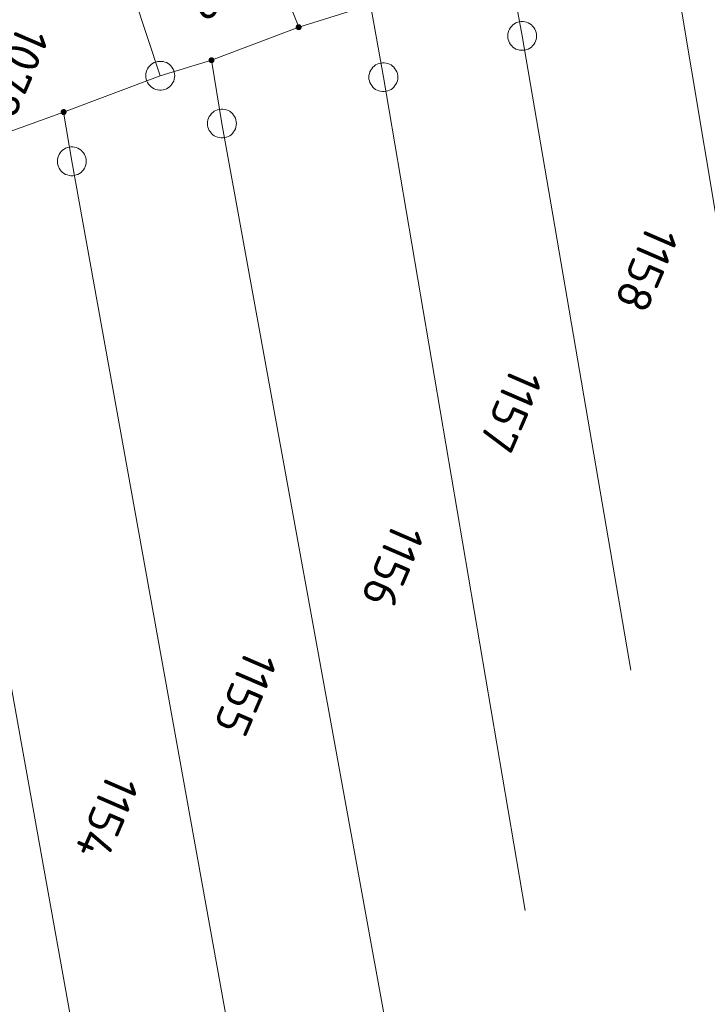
# Model space of a CAD drawing. Header units: metres. Extents: x 3425540 to 3446143, y 5432760 to 5444637.
# Tile 447 of 656: x 3436813 to 3436848, y 5443334 to 5443385. Entities that reach past the tile are written whole.
import ezdxf
from ezdxf.enums import TextEntityAlignment as Align

# ---------------------------------------------------------------- set-up
doc = ezdxf.new("R2010")
doc.units = ezdxf.units.M
doc.layers.add('B_Flurgrenzen', color=9, linetype='Continuous', lineweight=18)
doc.styles.get("Standard").update_dxf_attribs({"font": 'isocpeur.ttf'})

msp = doc.modelspace()

# ---------------------------------------------------------------- linework, layer by layer
at = {"layer": 'B_Flurgrenzen'}
for p, q in [((3436823.253, 5443394.588), (3436826.982, 5443385.075)), ((3436838.567, 5443384.62), (3436837.801, 5443388.865)), ((3436818.063, 5443387.831), (3436819.806, 5443382.561)), ((3436846.597, 5443387.314), (3436850.314, 5443365.094)), ((3436826.982, 5443385.075), (3436830.698, 5443386.241)), ((3436830.698, 5443386.241), (3436831.371, 5443382.483)), ((3436822.465, 5443383.362), (3436826.982, 5443385.075)), ((3436844.198, 5443351.743), (3436838.567, 5443384.62)), ((3436819.806, 5443382.561), (3436822.465, 5443383.362)), ((3436822.465, 5443383.362), (3436823.005, 5443380.082)), ((3436814.797, 5443380.677), (3436819.806, 5443382.561)), ((3436831.371, 5443382.483), (3436838.715, 5443339.302)), ((3436807.183, 5443377.908), (3436814.797, 5443380.677)), ((3436815.22, 5443378.123), (3436814.797, 5443380.677)), ((3436823.005, 5443380.082), (3436832.797, 5443326.297)), ((3436826.969, 5443313.095), (3436815.22, 5443378.123)), ((3436807.481, 5443376.373), (3436821.142, 5443300.605))]:
    msp.add_line(p, q, dxfattribs=at)
for points in [[(3436827.107, 5443385.075), (3436827.106, 5443385.091), (3436827.103, 5443385.106), (3436827.098, 5443385.121), (3436827.091, 5443385.135), (3436827.083, 5443385.149), (3436827.074, 5443385.161), (3436827.062, 5443385.171), (3436827.049, 5443385.18), (3436827.035, 5443385.188), (3436827.02, 5443385.194), (3436827.006, 5443385.198), (3436826.99, 5443385.2), (3436826.974, 5443385.2), (3436826.958, 5443385.198), (3436826.944, 5443385.194), (3436826.929, 5443385.188), (3436826.915, 5443385.18), (3436826.902, 5443385.171), (3436826.89, 5443385.161), (3436826.881, 5443385.149), (3436826.873, 5443385.135), (3436826.866, 5443385.121), (3436826.861, 5443385.106), (3436826.858, 5443385.091), (3436826.857, 5443385.075), (3436826.858, 5443385.059), (3436826.861, 5443385.044), (3436826.866, 5443385.029), (3436826.873, 5443385.015), (3436826.881, 5443385.001), (3436826.89, 5443384.989), (3436826.902, 5443384.979), (3436826.915, 5443384.97), (3436826.929, 5443384.962), (3436826.944, 5443384.956), (3436826.958, 5443384.952), (3436826.974, 5443384.95), (3436826.99, 5443384.95), (3436827.006, 5443384.952), (3436827.02, 5443384.956), (3436827.035, 5443384.962), (3436827.049, 5443384.97), (3436827.062, 5443384.979), (3436827.074, 5443384.989), (3436827.083, 5443385.001), (3436827.091, 5443385.015), (3436827.098, 5443385.029), (3436827.103, 5443385.044), (3436827.106, 5443385.059), (3436827.107, 5443385.075)], [(3436827.082, 5443385.075), (3436827.081, 5443385.089), (3436827.078, 5443385.103), (3436827.074, 5443385.115), (3436827.068, 5443385.128), (3436827.059, 5443385.14), (3436827.049, 5443385.15), (3436827.038, 5443385.159), (3436827.026, 5443385.166), (3436827.013, 5443385.17), (3436827, 5443385.173), (3436826.986, 5443385.175), (3436826.971, 5443385.174), (3436826.957, 5443385.172), (3436826.945, 5443385.169), (3436826.932, 5443385.162), (3436826.92, 5443385.154), (3436826.91, 5443385.145), (3436826.9, 5443385.134), (3436826.893, 5443385.122), (3436826.888, 5443385.109), (3436826.884, 5443385.096), (3436826.882, 5443385.082), (3436826.882, 5443385.068), (3436826.884, 5443385.054), (3436826.888, 5443385.041), (3436826.893, 5443385.028), (3436826.9, 5443385.016), (3436826.91, 5443385.005), (3436826.92, 5443384.996), (3436826.932, 5443384.988), (3436826.945, 5443384.981), (3436826.957, 5443384.978), (3436826.971, 5443384.976), (3436826.986, 5443384.975), (3436827, 5443384.977), (3436827.013, 5443384.98), (3436827.026, 5443384.984), (3436827.038, 5443384.991), (3436827.049, 5443385), (3436827.059, 5443385.01), (3436827.068, 5443385.022), (3436827.074, 5443385.035), (3436827.078, 5443385.047), (3436827.081, 5443385.061), (3436827.082, 5443385.075)], [(3436827.058, 5443385.075), (3436827.057, 5443385.087), (3436827.054, 5443385.099), (3436827.049, 5443385.11), (3436827.043, 5443385.12), (3436827.034, 5443385.13), (3436827.025, 5443385.137), (3436827.014, 5443385.144), (3436827.003, 5443385.148), (3436826.991, 5443385.15), (3436826.979, 5443385.151), (3436826.967, 5443385.149), (3436826.955, 5443385.146), (3436826.945, 5443385.141), (3436826.934, 5443385.134), (3436826.925, 5443385.125), (3436826.918, 5443385.115), (3436826.912, 5443385.105), (3436826.908, 5443385.093), (3436826.906, 5443385.081), (3436826.906, 5443385.069), (3436826.908, 5443385.057), (3436826.912, 5443385.045), (3436826.918, 5443385.035), (3436826.925, 5443385.025), (3436826.934, 5443385.016), (3436826.944, 5443385.009), (3436826.955, 5443385.004), (3436826.967, 5443385.001), (3436826.979, 5443384.999), (3436826.991, 5443385), (3436827.003, 5443385.002), (3436827.014, 5443385.006), (3436827.025, 5443385.013), (3436827.034, 5443385.02), (3436827.043, 5443385.03), (3436827.049, 5443385.04), (3436827.054, 5443385.051), (3436827.057, 5443385.063), (3436827.058, 5443385.075)], [(3436827.033, 5443385.075), (3436827.032, 5443385.085), (3436827.029, 5443385.095), (3436827.024, 5443385.104), (3436827.018, 5443385.111), (3436827.011, 5443385.117), (3436827.002, 5443385.122), (3436826.992, 5443385.125), (3436826.982, 5443385.126), (3436826.972, 5443385.125), (3436826.962, 5443385.122), (3436826.953, 5443385.117), (3436826.946, 5443385.111), (3436826.94, 5443385.104), (3436826.935, 5443385.095), (3436826.932, 5443385.085), (3436826.931, 5443385.075), (3436826.932, 5443385.065), (3436826.935, 5443385.055), (3436826.94, 5443385.046), (3436826.946, 5443385.039), (3436826.953, 5443385.033), (3436826.962, 5443385.028), (3436826.972, 5443385.025), (3436826.982, 5443385.024), (3436826.992, 5443385.025), (3436827.002, 5443385.028), (3436827.011, 5443385.033), (3436827.018, 5443385.039), (3436827.024, 5443385.046), (3436827.029, 5443385.055), (3436827.032, 5443385.065), (3436827.033, 5443385.075)], [(3436839.317, 5443384.62), (3436839.311, 5443384.714), (3436839.293, 5443384.803), (3436839.264, 5443384.898), (3436839.223, 5443384.98), (3436839.169, 5443385.057), (3436839.11, 5443385.134), (3436839.045, 5443385.199), (3436838.969, 5443385.252), (3436838.886, 5443385.299), (3436838.797, 5443385.329), (3436838.709, 5443385.352), (3436838.614, 5443385.364), (3436838.52, 5443385.364), (3436838.425, 5443385.352), (3436838.337, 5443385.329), (3436838.248, 5443385.299), (3436838.165, 5443385.252), (3436838.089, 5443385.199), (3436838.024, 5443385.134), (3436837.965, 5443385.057), (3436837.911, 5443384.98), (3436837.87, 5443384.898), (3436837.841, 5443384.803), (3436837.823, 5443384.714), (3436837.817, 5443384.62), (3436837.823, 5443384.526), (3436837.841, 5443384.437), (3436837.87, 5443384.342), (3436837.911, 5443384.26), (3436837.965, 5443384.183), (3436838.024, 5443384.106), (3436838.089, 5443384.041), (3436838.165, 5443383.988), (3436838.248, 5443383.941), (3436838.337, 5443383.911), (3436838.425, 5443383.888), (3436838.52, 5443383.876), (3436838.614, 5443383.876), (3436838.709, 5443383.888), (3436838.797, 5443383.911), (3436838.886, 5443383.941), (3436838.969, 5443383.988), (3436839.045, 5443384.041), (3436839.11, 5443384.106), (3436839.169, 5443384.183), (3436839.223, 5443384.26), (3436839.264, 5443384.342), (3436839.293, 5443384.437), (3436839.311, 5443384.526), (3436839.317, 5443384.62)], [(3436827.009, 5443385.075), (3436827.008, 5443385.082), (3436827.005, 5443385.089), (3436827, 5443385.095), (3436826.994, 5443385.099), (3436826.987, 5443385.101), (3436826.98, 5443385.102), (3436826.973, 5443385.1), (3436826.966, 5443385.097), (3436826.961, 5443385.092), (3436826.957, 5443385.086), (3436826.955, 5443385.079), (3436826.955, 5443385.071), (3436826.957, 5443385.064), (3436826.961, 5443385.058), (3436826.966, 5443385.053), (3436826.973, 5443385.05), (3436826.98, 5443385.048), (3436826.987, 5443385.049), (3436826.994, 5443385.051), (3436827, 5443385.055), (3436827.005, 5443385.061), (3436827.008, 5443385.068), (3436827.009, 5443385.075)], [(3436820.556, 5443382.561), (3436820.55, 5443382.655), (3436820.532, 5443382.744), (3436820.503, 5443382.839), (3436820.462, 5443382.921), (3436820.408, 5443382.998), (3436820.349, 5443383.075), (3436820.284, 5443383.14), (3436820.208, 5443383.193), (3436820.125, 5443383.24), (3436820.036, 5443383.27), (3436819.948, 5443383.293), (3436819.853, 5443383.305), (3436819.759, 5443383.305), (3436819.664, 5443383.293), (3436819.576, 5443383.27), (3436819.487, 5443383.24), (3436819.404, 5443383.193), (3436819.328, 5443383.14), (3436819.263, 5443383.075), (3436819.204, 5443382.998), (3436819.15, 5443382.921), (3436819.109, 5443382.839), (3436819.08, 5443382.744), (3436819.062, 5443382.655), (3436819.056, 5443382.561), (3436819.062, 5443382.467), (3436819.08, 5443382.378), (3436819.109, 5443382.283), (3436819.15, 5443382.201), (3436819.204, 5443382.124), (3436819.263, 5443382.047), (3436819.328, 5443381.982), (3436819.404, 5443381.929), (3436819.487, 5443381.882), (3436819.576, 5443381.852), (3436819.664, 5443381.829), (3436819.759, 5443381.817), (3436819.853, 5443381.817), (3436819.948, 5443381.829), (3436820.036, 5443381.852), (3436820.125, 5443381.882), (3436820.208, 5443381.929), (3436820.284, 5443381.982), (3436820.349, 5443382.047), (3436820.408, 5443382.124), (3436820.462, 5443382.201), (3436820.503, 5443382.283), (3436820.532, 5443382.378), (3436820.55, 5443382.467), (3436820.556, 5443382.561)], [(3436822.59, 5443383.362), (3436822.589, 5443383.378), (3436822.586, 5443383.393), (3436822.581, 5443383.408), (3436822.574, 5443383.422), (3436822.566, 5443383.436), (3436822.557, 5443383.448), (3436822.545, 5443383.458), (3436822.532, 5443383.467), (3436822.518, 5443383.475), (3436822.503, 5443383.481), (3436822.489, 5443383.485), (3436822.473, 5443383.487), (3436822.457, 5443383.487), (3436822.441, 5443383.485), (3436822.427, 5443383.481), (3436822.412, 5443383.475), (3436822.398, 5443383.467), (3436822.385, 5443383.458), (3436822.373, 5443383.448), (3436822.364, 5443383.436), (3436822.356, 5443383.422), (3436822.349, 5443383.408), (3436822.344, 5443383.393), (3436822.341, 5443383.378), (3436822.34, 5443383.362), (3436822.341, 5443383.346), (3436822.344, 5443383.331), (3436822.349, 5443383.316), (3436822.356, 5443383.302), (3436822.364, 5443383.288), (3436822.373, 5443383.276), (3436822.385, 5443383.266), (3436822.398, 5443383.257), (3436822.412, 5443383.249), (3436822.427, 5443383.243), (3436822.441, 5443383.239), (3436822.457, 5443383.237), (3436822.473, 5443383.237), (3436822.489, 5443383.239), (3436822.503, 5443383.243), (3436822.518, 5443383.249), (3436822.532, 5443383.257), (3436822.545, 5443383.266), (3436822.557, 5443383.276), (3436822.566, 5443383.288), (3436822.574, 5443383.302), (3436822.581, 5443383.316), (3436822.586, 5443383.331), (3436822.589, 5443383.346), (3436822.59, 5443383.362)], [(3436822.565, 5443383.362), (3436822.564, 5443383.376), (3436822.561, 5443383.39), (3436822.557, 5443383.402), (3436822.551, 5443383.415), (3436822.542, 5443383.427), (3436822.532, 5443383.437), (3436822.521, 5443383.446), (3436822.509, 5443383.453), (3436822.496, 5443383.457), (3436822.483, 5443383.46), (3436822.469, 5443383.462), (3436822.454, 5443383.461), (3436822.44, 5443383.459), (3436822.428, 5443383.456), (3436822.415, 5443383.449), (3436822.403, 5443383.441), (3436822.393, 5443383.432), (3436822.383, 5443383.421), (3436822.376, 5443383.409), (3436822.371, 5443383.396), (3436822.367, 5443383.383), (3436822.365, 5443383.369), (3436822.365, 5443383.355), (3436822.367, 5443383.341), (3436822.371, 5443383.328), (3436822.376, 5443383.315), (3436822.383, 5443383.303), (3436822.393, 5443383.292), (3436822.403, 5443383.283), (3436822.415, 5443383.275), (3436822.428, 5443383.268), (3436822.44, 5443383.265), (3436822.454, 5443383.263), (3436822.469, 5443383.262), (3436822.483, 5443383.264), (3436822.496, 5443383.267), (3436822.509, 5443383.271), (3436822.521, 5443383.278), (3436822.532, 5443383.287), (3436822.542, 5443383.297), (3436822.551, 5443383.309), (3436822.557, 5443383.322), (3436822.561, 5443383.334), (3436822.564, 5443383.348), (3436822.565, 5443383.362)], [(3436822.541, 5443383.362), (3436822.54, 5443383.374), (3436822.537, 5443383.386), (3436822.532, 5443383.397), (3436822.526, 5443383.407), (3436822.517, 5443383.417), (3436822.508, 5443383.424), (3436822.497, 5443383.431), (3436822.486, 5443383.435), (3436822.474, 5443383.437), (3436822.462, 5443383.438), (3436822.45, 5443383.436), (3436822.438, 5443383.433), (3436822.428, 5443383.428), (3436822.417, 5443383.421), (3436822.408, 5443383.412), (3436822.401, 5443383.402), (3436822.395, 5443383.392), (3436822.391, 5443383.38), (3436822.389, 5443383.368), (3436822.389, 5443383.356), (3436822.391, 5443383.344), (3436822.395, 5443383.332), (3436822.401, 5443383.322), (3436822.408, 5443383.312), (3436822.417, 5443383.303), (3436822.427, 5443383.296), (3436822.438, 5443383.291), (3436822.45, 5443383.288), (3436822.462, 5443383.286), (3436822.474, 5443383.287), (3436822.486, 5443383.289), (3436822.497, 5443383.293), (3436822.508, 5443383.3), (3436822.517, 5443383.307), (3436822.526, 5443383.317), (3436822.532, 5443383.327), (3436822.537, 5443383.338), (3436822.54, 5443383.35), (3436822.541, 5443383.362)], [(3436822.516, 5443383.362), (3436822.515, 5443383.372), (3436822.512, 5443383.382), (3436822.507, 5443383.391), (3436822.501, 5443383.398), (3436822.494, 5443383.404), (3436822.485, 5443383.409), (3436822.475, 5443383.412), (3436822.465, 5443383.413), (3436822.455, 5443383.412), (3436822.445, 5443383.409), (3436822.436, 5443383.404), (3436822.429, 5443383.398), (3436822.423, 5443383.391), (3436822.418, 5443383.382), (3436822.415, 5443383.372), (3436822.414, 5443383.362), (3436822.415, 5443383.352), (3436822.418, 5443383.342), (3436822.423, 5443383.333), (3436822.429, 5443383.326), (3436822.436, 5443383.32), (3436822.445, 5443383.315), (3436822.455, 5443383.312), (3436822.465, 5443383.311), (3436822.475, 5443383.312), (3436822.485, 5443383.315), (3436822.494, 5443383.32), (3436822.501, 5443383.326), (3436822.507, 5443383.333), (3436822.512, 5443383.342), (3436822.515, 5443383.352), (3436822.516, 5443383.362)], [(3436822.492, 5443383.362), (3436822.491, 5443383.369), (3436822.488, 5443383.376), (3436822.483, 5443383.382), (3436822.477, 5443383.386), (3436822.47, 5443383.388), (3436822.463, 5443383.389), (3436822.456, 5443383.387), (3436822.449, 5443383.384), (3436822.444, 5443383.379), (3436822.44, 5443383.373), (3436822.438, 5443383.366), (3436822.438, 5443383.358), (3436822.44, 5443383.351), (3436822.444, 5443383.345), (3436822.449, 5443383.34), (3436822.456, 5443383.337), (3436822.463, 5443383.335), (3436822.47, 5443383.336), (3436822.477, 5443383.338), (3436822.483, 5443383.342), (3436822.488, 5443383.348), (3436822.491, 5443383.355), (3436822.492, 5443383.362)], [(3436832.121, 5443382.483), (3436832.115, 5443382.577), (3436832.097, 5443382.666), (3436832.068, 5443382.761), (3436832.027, 5443382.843), (3436831.973, 5443382.92), (3436831.914, 5443382.997), (3436831.849, 5443383.062), (3436831.773, 5443383.115), (3436831.69, 5443383.162), (3436831.601, 5443383.192), (3436831.513, 5443383.215), (3436831.418, 5443383.227), (3436831.324, 5443383.227), (3436831.229, 5443383.215), (3436831.141, 5443383.192), (3436831.052, 5443383.162), (3436830.969, 5443383.115), (3436830.893, 5443383.062), (3436830.828, 5443382.997), (3436830.769, 5443382.92), (3436830.715, 5443382.843), (3436830.674, 5443382.761), (3436830.645, 5443382.666), (3436830.627, 5443382.577), (3436830.621, 5443382.483), (3436830.627, 5443382.389), (3436830.645, 5443382.3), (3436830.674, 5443382.205), (3436830.715, 5443382.123), (3436830.769, 5443382.046), (3436830.828, 5443381.969), (3436830.893, 5443381.904), (3436830.969, 5443381.851), (3436831.052, 5443381.804), (3436831.141, 5443381.774), (3436831.229, 5443381.751), (3436831.324, 5443381.739), (3436831.418, 5443381.739), (3436831.513, 5443381.751), (3436831.601, 5443381.774), (3436831.69, 5443381.804), (3436831.773, 5443381.851), (3436831.849, 5443381.904), (3436831.914, 5443381.969), (3436831.973, 5443382.046), (3436832.027, 5443382.123), (3436832.068, 5443382.205), (3436832.097, 5443382.3), (3436832.115, 5443382.389), (3436832.121, 5443382.483)], [(3436814.922, 5443380.677), (3436814.921, 5443380.693), (3436814.918, 5443380.708), (3436814.913, 5443380.723), (3436814.906, 5443380.737), (3436814.898, 5443380.751), (3436814.889, 5443380.763), (3436814.877, 5443380.773), (3436814.864, 5443380.782), (3436814.85, 5443380.79), (3436814.835, 5443380.796), (3436814.821, 5443380.8), (3436814.805, 5443380.802), (3436814.789, 5443380.802), (3436814.773, 5443380.8), (3436814.759, 5443380.796), (3436814.744, 5443380.79), (3436814.73, 5443380.782), (3436814.717, 5443380.773), (3436814.705, 5443380.763), (3436814.696, 5443380.751), (3436814.688, 5443380.737), (3436814.681, 5443380.723), (3436814.676, 5443380.708), (3436814.673, 5443380.693), (3436814.672, 5443380.677), (3436814.673, 5443380.661), (3436814.676, 5443380.646), (3436814.681, 5443380.631), (3436814.688, 5443380.617), (3436814.696, 5443380.603), (3436814.705, 5443380.591), (3436814.717, 5443380.581), (3436814.73, 5443380.572), (3436814.744, 5443380.564), (3436814.759, 5443380.558), (3436814.773, 5443380.554), (3436814.789, 5443380.552), (3436814.805, 5443380.552), (3436814.821, 5443380.554), (3436814.835, 5443380.558), (3436814.85, 5443380.564), (3436814.864, 5443380.572), (3436814.877, 5443380.581), (3436814.889, 5443380.591), (3436814.898, 5443380.603), (3436814.906, 5443380.617), (3436814.913, 5443380.631), (3436814.918, 5443380.646), (3436814.921, 5443380.661), (3436814.922, 5443380.677)], [(3436814.897, 5443380.677), (3436814.896, 5443380.691), (3436814.893, 5443380.705), (3436814.889, 5443380.717), (3436814.883, 5443380.73), (3436814.874, 5443380.742), (3436814.864, 5443380.752), (3436814.853, 5443380.761), (3436814.841, 5443380.768), (3436814.828, 5443380.772), (3436814.815, 5443380.775), (3436814.801, 5443380.777), (3436814.786, 5443380.776), (3436814.772, 5443380.774), (3436814.76, 5443380.771), (3436814.747, 5443380.764), (3436814.735, 5443380.756), (3436814.725, 5443380.747), (3436814.715, 5443380.736), (3436814.708, 5443380.724), (3436814.703, 5443380.711), (3436814.699, 5443380.698), (3436814.697, 5443380.684), (3436814.697, 5443380.67), (3436814.699, 5443380.656), (3436814.703, 5443380.643), (3436814.708, 5443380.63), (3436814.715, 5443380.618), (3436814.725, 5443380.607), (3436814.735, 5443380.598), (3436814.747, 5443380.59), (3436814.76, 5443380.583), (3436814.772, 5443380.58), (3436814.786, 5443380.578), (3436814.801, 5443380.577), (3436814.815, 5443380.579), (3436814.828, 5443380.582), (3436814.841, 5443380.586), (3436814.853, 5443380.593), (3436814.864, 5443380.602), (3436814.874, 5443380.612), (3436814.883, 5443380.624), (3436814.889, 5443380.637), (3436814.893, 5443380.649), (3436814.896, 5443380.663), (3436814.897, 5443380.677)], [(3436814.873, 5443380.677), (3436814.872, 5443380.689), (3436814.869, 5443380.701), (3436814.864, 5443380.712), (3436814.858, 5443380.722), (3436814.849, 5443380.732), (3436814.84, 5443380.739), (3436814.829, 5443380.746), (3436814.818, 5443380.75), (3436814.806, 5443380.752), (3436814.794, 5443380.753), (3436814.782, 5443380.751), (3436814.77, 5443380.748), (3436814.76, 5443380.743), (3436814.749, 5443380.736), (3436814.74, 5443380.727), (3436814.733, 5443380.717), (3436814.727, 5443380.707), (3436814.723, 5443380.695), (3436814.721, 5443380.683), (3436814.721, 5443380.671), (3436814.723, 5443380.659), (3436814.727, 5443380.647), (3436814.733, 5443380.637), (3436814.74, 5443380.627), (3436814.749, 5443380.618), (3436814.759, 5443380.611), (3436814.77, 5443380.606), (3436814.782, 5443380.603), (3436814.794, 5443380.601), (3436814.806, 5443380.602), (3436814.818, 5443380.604), (3436814.829, 5443380.608), (3436814.84, 5443380.615), (3436814.849, 5443380.622), (3436814.858, 5443380.632), (3436814.864, 5443380.642), (3436814.869, 5443380.653), (3436814.872, 5443380.665), (3436814.873, 5443380.677)], [(3436814.848, 5443380.677), (3436814.847, 5443380.687), (3436814.844, 5443380.697), (3436814.839, 5443380.706), (3436814.833, 5443380.713), (3436814.826, 5443380.719), (3436814.817, 5443380.724), (3436814.807, 5443380.727), (3436814.797, 5443380.728), (3436814.787, 5443380.727), (3436814.777, 5443380.724), (3436814.768, 5443380.719), (3436814.761, 5443380.713), (3436814.755, 5443380.706), (3436814.75, 5443380.697), (3436814.747, 5443380.687), (3436814.746, 5443380.677), (3436814.747, 5443380.667), (3436814.75, 5443380.657), (3436814.755, 5443380.648), (3436814.761, 5443380.641), (3436814.768, 5443380.635), (3436814.777, 5443380.63), (3436814.787, 5443380.627), (3436814.797, 5443380.626), (3436814.807, 5443380.627), (3436814.817, 5443380.63), (3436814.826, 5443380.635), (3436814.833, 5443380.641), (3436814.839, 5443380.648), (3436814.844, 5443380.657), (3436814.847, 5443380.667), (3436814.848, 5443380.677)], [(3436814.824, 5443380.677), (3436814.823, 5443380.684), (3436814.82, 5443380.691), (3436814.815, 5443380.697), (3436814.809, 5443380.701), (3436814.802, 5443380.703), (3436814.795, 5443380.704), (3436814.788, 5443380.702), (3436814.781, 5443380.699), (3436814.776, 5443380.694), (3436814.772, 5443380.688), (3436814.77, 5443380.681), (3436814.77, 5443380.673), (3436814.772, 5443380.666), (3436814.776, 5443380.66), (3436814.781, 5443380.655), (3436814.788, 5443380.652), (3436814.795, 5443380.65), (3436814.802, 5443380.651), (3436814.809, 5443380.653), (3436814.815, 5443380.657), (3436814.82, 5443380.663), (3436814.823, 5443380.67), (3436814.824, 5443380.677)], [(3436823.755, 5443380.082), (3436823.749, 5443380.176), (3436823.731, 5443380.265), (3436823.702, 5443380.36), (3436823.661, 5443380.442), (3436823.607, 5443380.519), (3436823.548, 5443380.596), (3436823.483, 5443380.661), (3436823.407, 5443380.714), (3436823.324, 5443380.761), (3436823.235, 5443380.791), (3436823.147, 5443380.814), (3436823.052, 5443380.826), (3436822.958, 5443380.826), (3436822.863, 5443380.814), (3436822.775, 5443380.791), (3436822.686, 5443380.761), (3436822.603, 5443380.714), (3436822.527, 5443380.661), (3436822.462, 5443380.596), (3436822.403, 5443380.519), (3436822.349, 5443380.442), (3436822.308, 5443380.36), (3436822.279, 5443380.265), (3436822.261, 5443380.176), (3436822.255, 5443380.082), (3436822.261, 5443379.988), (3436822.279, 5443379.899), (3436822.308, 5443379.804), (3436822.349, 5443379.722), (3436822.403, 5443379.645), (3436822.462, 5443379.568), (3436822.527, 5443379.503), (3436822.603, 5443379.45), (3436822.686, 5443379.403), (3436822.775, 5443379.373), (3436822.863, 5443379.35), (3436822.958, 5443379.338), (3436823.052, 5443379.338), (3436823.147, 5443379.35), (3436823.235, 5443379.373), (3436823.324, 5443379.403), (3436823.407, 5443379.45), (3436823.483, 5443379.503), (3436823.548, 5443379.568), (3436823.607, 5443379.645), (3436823.661, 5443379.722), (3436823.702, 5443379.804), (3436823.731, 5443379.899), (3436823.749, 5443379.988), (3436823.755, 5443380.082)], [(3436815.97, 5443378.123), (3436815.964, 5443378.217), (3436815.946, 5443378.306), (3436815.917, 5443378.401), (3436815.876, 5443378.483), (3436815.822, 5443378.56), (3436815.763, 5443378.637), (3436815.698, 5443378.702), (3436815.622, 5443378.755), (3436815.539, 5443378.802), (3436815.45, 5443378.832), (3436815.362, 5443378.855), (3436815.267, 5443378.867), (3436815.173, 5443378.867), (3436815.078, 5443378.855), (3436814.99, 5443378.832), (3436814.901, 5443378.802), (3436814.818, 5443378.755), (3436814.742, 5443378.702), (3436814.677, 5443378.637), (3436814.618, 5443378.56), (3436814.564, 5443378.483), (3436814.523, 5443378.401), (3436814.494, 5443378.306), (3436814.476, 5443378.217), (3436814.47, 5443378.123), (3436814.476, 5443378.029), (3436814.494, 5443377.94), (3436814.523, 5443377.845), (3436814.564, 5443377.763), (3436814.618, 5443377.686), (3436814.677, 5443377.609), (3436814.742, 5443377.544), (3436814.818, 5443377.491), (3436814.901, 5443377.444), (3436814.99, 5443377.414), (3436815.078, 5443377.391), (3436815.173, 5443377.379), (3436815.267, 5443377.379), (3436815.362, 5443377.391), (3436815.45, 5443377.414), (3436815.539, 5443377.444), (3436815.622, 5443377.491), (3436815.698, 5443377.544), (3436815.763, 5443377.609), (3436815.822, 5443377.686), (3436815.876, 5443377.763), (3436815.917, 5443377.845), (3436815.946, 5443377.94), (3436815.964, 5443378.029), (3436815.97, 5443378.123)]]:
    msp.add_lwpolyline(points, dxfattribs=at)

# ---------------------------------------------------------------- texts
msp.add_text('1072', height=1.8, rotation=246.6, dxfattribs=at).set_placement((3436821.746, 5443388.107), align=Align.CENTER)
for s, p in [('1078', (3436812.325, 5443382.725)), ('1158', (3436845.023, 5443372.534)), ('1157', (3436837.994, 5443365.205)), ('1156', (3436831.861, 5443357.128)), ('1155', (3436824.233, 5443350.545)), ('1154', (3436817.053, 5443344.114))]:
    msp.add_text(s, height=1.8, rotation=246.6, dxfattribs=at).set_placement(p, align=Align.MIDDLE)

doc.saveas('drawing.dxf')
